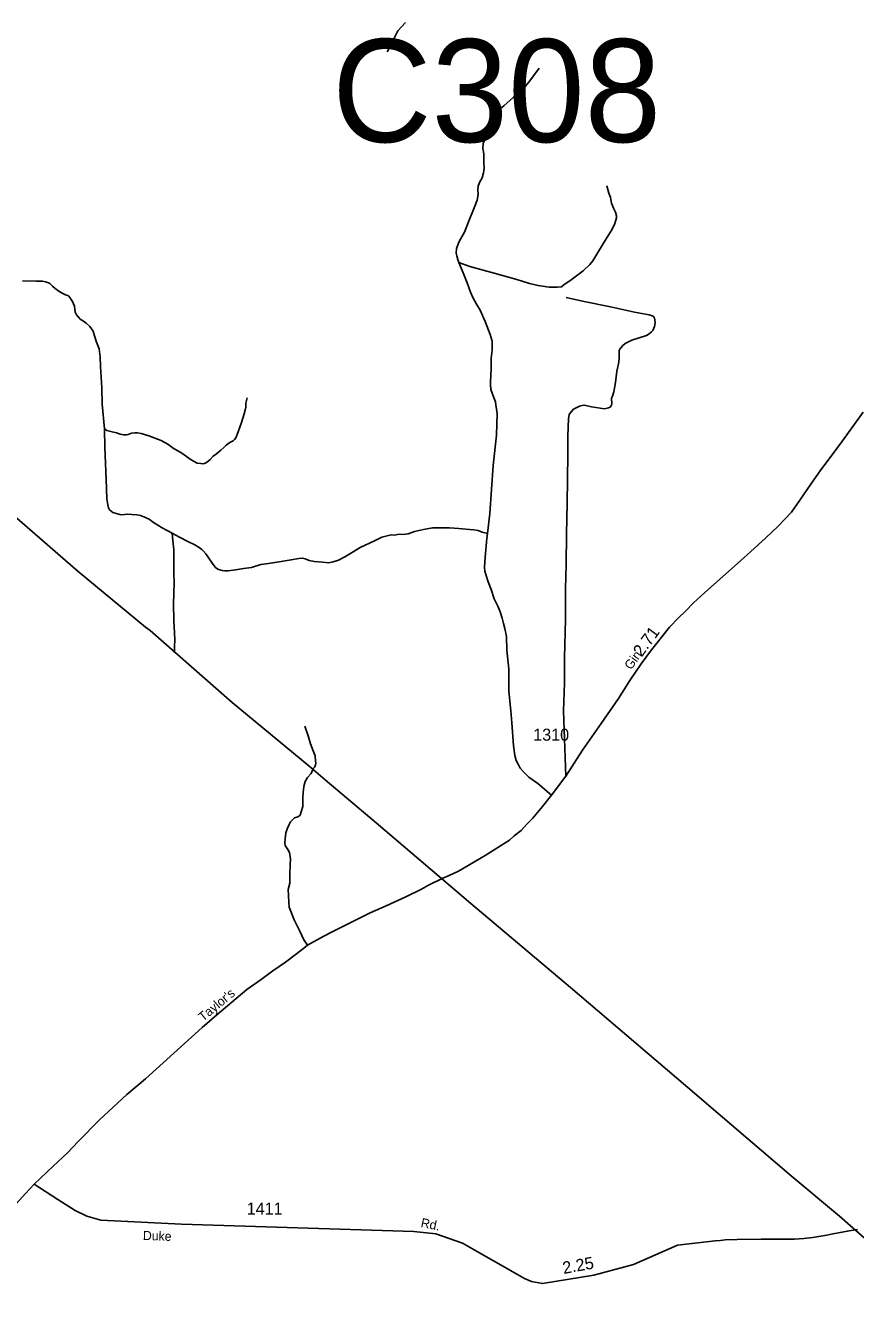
# Model space of a CAD drawing. Extents: x 2220236 to 2384410, y 720751 to 894131.
# Drawn here: x 2286237 to 2294830, y 842564 to 855915 of the extents above; entities that cross this region are included whole.
import ezdxf

# ---------------------------------------------------------------- set-up
doc = ezdxf.new("R2010")
doc.units = 0
doc.layers.add('Default', color=7, linetype='Continuous')

msp = doc.modelspace()

# ---------------------------------------------------------------- linework, layer by layer
at = {"layer": 'Default'}
for points in [[(2289981, 855646), (2290044, 855767), (2290092, 855863), (2290170, 855950)], [(2291557, 855475), (2291460, 855343), (2291375, 855246), (2291290, 855174), (2291188, 855086), (2291121, 855029), (2291089, 855002), (2291071, 854977), (2291051, 854942), (2291037, 854892), (2291024, 854812), (2291002, 854760), (2290977, 854695), (2290972, 854645), (2290982, 854588), (2290984, 854496), (2290987, 854441), (2290979, 854391), (2290964, 854339), (2290939, 854292), (2290924, 854252), (2290920, 854214), (2290924, 854170), (2290922, 854145), (2290912, 854107), (2290882, 854030), (2290825, 853883), (2290783, 853778), (2290728, 853681), (2290708, 853634), (2290700, 853607), (2290695, 853559), (2290703, 853532), (2290713, 853494), (2290723, 853462)], [(2290723, 853462), (2290837, 853420), (2291089, 853350), (2291323, 853285), (2291455, 853245), (2291544, 853223), (2291661, 853205), (2291711, 853205), (2291744, 853205), (2291786, 853210), (2291813, 853230), (2291888, 853283), (2292012, 853377), (2292082, 853442), (2292110, 853480), (2292162, 853567), (2292259, 853726), (2292309, 853801), (2292341, 853866), (2292349, 853901), (2292356, 853925), (2292356, 853945), (2292346, 853983), (2292326, 854025), (2292306, 854077), (2292296, 854135), (2292279, 854182), (2292256, 854257)], [(2290723, 853462), (2290768, 853355), (2290810, 853250), (2290845, 853156), (2290867, 853098), (2290905, 853029), (2290943, 852969), (2290995, 852852), (2291048, 852715), (2291068, 852647), (2291068, 852555), (2291060, 852471), (2291058, 852363), (2291051, 852221), (2291051, 852199), (2291056, 852147), (2291088, 852054), (2291104, 852020), (2291108, 851988), (2291119, 851898), (2291114, 851673), (2291079, 851360), (2291046, 850861), (2291021, 850655)], [(2287051, 851738), (2287028, 851995), (2287026, 852164), (2287011, 852386), (2287008, 852483), (2286996, 852568), (2286971, 852638), (2286949, 852702), (2286934, 852752), (2286901, 852799), (2286861, 852834), (2286834, 852854), (2286802, 852874), (2286782, 852897), (2286764, 852919), (2286749, 852949), (2286740, 853009), (2286722, 853059), (2286695, 853101), (2286682, 853113), (2286672, 853121), (2286647, 853128), (2286615, 853146), (2286580, 853166), (2286540, 853191), (2286515, 853218), (2286498, 853233), (2286486, 853245), (2286471, 853253), (2286441, 853263), (2286410, 853268), (2286346, 853268), (2286202, 853273)], [(2291836, 853098), (2292004, 853062), (2292294, 853003), (2292545, 852947), (2292697, 852919), (2292727, 852911), (2292739, 852901), (2292751, 852885), (2292755, 852871), (2292758, 852837), (2292750, 852799), (2292732, 852759), (2292720, 852745), (2292697, 852723), (2292669, 852706), (2292515, 852659), (2292448, 852624), (2292418, 852598), (2292392, 852564), (2292384, 852550), (2292383, 852510), (2292383, 852464), (2292378, 852412), (2292360, 852336), (2292348, 852218), (2292328, 852123), (2292317, 852077), (2292305, 852055), (2292308, 851999), (2292306, 851983), (2292290, 851963), (2292274, 851955), (2292232, 851947), (2292098, 851965), (2292024, 851983), (2292002, 851982), (2291974, 851974), (2291912, 851942), (2291873, 851897), (2291867, 851887), (2291861, 851841), (2291853, 851667), (2291853, 851473), (2291845, 850965), (2291839, 850652), (2291835, 850330), (2291828, 850080), (2291827, 849764), (2291818, 849368), (2291817, 849106), (2291808, 848818), (2291831, 848141)], [(2288531, 852060), (2288518, 852005), (2288516, 851962), (2288511, 851933), (2288498, 851895), (2288471, 851803), (2288436, 851706), (2288414, 851646), (2288401, 851629), (2288384, 851614), (2288359, 851601), (2288339, 851591), (2288314, 851571), (2288289, 851546), (2288257, 851516), (2288212, 851479), (2288180, 851454), (2288147, 851422), (2288120, 851397), (2288103, 851387), (2288088, 851379), (2288065, 851377), (2288050, 851379), (2288013, 851384), (2287951, 851419), (2287854, 851487), (2287764, 851539), (2287707, 851581), (2287639, 851619), (2287513, 851666), (2287433, 851691), (2287393, 851698), (2287368, 851698), (2287333, 851693), (2287296, 851681), (2287279, 851678), (2287249, 851678), (2287214, 851683), (2287176, 851696), (2287132, 851706), (2287077, 851723), (2287051, 851738)], [(2286325, 843913), (2286521, 844099), (2286669, 844236), (2286780, 844354), (2287002, 844579), (2287283, 844840), (2287477, 845005), (2288064, 845534), (2288215, 845667), (2288528, 845928), (2288674, 846033), (2288797, 846122), (2288926, 846214), (2289042, 846300), (2289118, 846356), (2289156, 846388), (2289317, 846480), (2289418, 846530), (2289625, 846635), (2289805, 846723), (2289970, 846797), (2290174, 846891), (2290336, 846969), (2290410, 847011), (2290559, 847082), (2290624, 847109), (2290720, 847154), (2290998, 847319), (2291247, 847477), (2291296, 847520), (2291369, 847578), (2291427, 847643), (2291486, 847701), (2291589, 847826), (2291684, 847942), (2291831, 848141), (2292005, 848408), (2292197, 848684), (2292376, 848943), (2292495, 849132), (2292612, 849302), (2292710, 849436), (2292907, 849682), (2293000, 849779), (2293075, 849852), (2293155, 849937), (2293270, 850039), (2293646, 850373), (2293745, 850465), (2293904, 850609), (2294030, 850727), (2294170, 850874), (2294257, 850998), (2294371, 851165), (2294475, 851314), (2294580, 851457), (2294700, 851614), (2294912, 851910)], [(2287755, 850657), (2287651, 850714), (2287561, 850769), (2287514, 850802), (2287461, 850826), (2287427, 850839), (2287389, 850846), (2287337, 850851), (2287295, 850854), (2287225, 850849), (2287188, 850859), (2287140, 850871), (2287120, 850884), (2287103, 850901), (2287093, 850919), (2287086, 850951), (2287076, 851013), (2287071, 851218), (2287056, 851544), (2287051, 851738)], [(2286093, 850859), (2286778, 850262), (2287479, 849683), (2287524, 849649), (2288374, 848904), (2289168, 848247), (2289337, 848101), (2289867, 847656), (2290426, 847180), (2290849, 846820), (2291881, 845950), (2292556, 845374), (2293096, 844912), (2293719, 844382), (2294168, 843998), (2294668, 843579), (2294924, 843357), (2294964, 843320), (2295136, 843138), (2295239, 843027), (2295493, 842747), (2297095, 841044)], [(2287755, 850657), (2287830, 850617), (2287917, 850572), (2287989, 850535), (2288034, 850510), (2288061, 850488), (2288076, 850473), (2288104, 850443), (2288134, 850398), (2288178, 850333), (2288203, 850303), (2288226, 850286), (2288248, 850276), (2288271, 850271), (2288300, 850266), (2288333, 850266), (2288410, 850276), (2288492, 850291), (2288577, 850301), (2288671, 850333), (2288751, 850343), (2288863, 850361), (2288985, 850381), (2289067, 850395), (2289105, 850400), (2289132, 850393), (2289174, 850373), (2289227, 850363), (2289311, 850358), (2289378, 850351), (2289423, 850361), (2289476, 850378), (2289543, 850413), (2289630, 850465), (2289702, 850510), (2289849, 850577), (2289926, 850617), (2290021, 850640), (2290061, 850637), (2290103, 850647), (2290145, 850645), (2290200, 850650), (2290265, 850674), (2290359, 850697), (2290449, 850712), (2290546, 850712), (2290628, 850712), (2290725, 850707), (2290835, 850694), (2290880, 850692), (2290924, 850684), (2290966, 850669), (2291021, 850655)], [(2287755, 850657), (2287759, 850580), (2287771, 850485), (2287771, 850366), (2287771, 850234), (2287774, 850149), (2287771, 850034), (2287769, 849925), (2287771, 849748), (2287776, 849628), (2287781, 849546), (2287779, 849491), (2287779, 849416)], [(2291021, 850655), (2291014, 850602), (2290997, 850408), (2290989, 850306), (2290994, 850263), (2291004, 850229), (2291029, 850154), (2291059, 850074), (2291091, 849977), (2291129, 849900), (2291151, 849842), (2291171, 849778), (2291186, 849722), (2291201, 849668), (2291216, 849588), (2291221, 849446), (2291241, 849250), (2291241, 849020), (2291263, 848816), (2291273, 848691), (2291289, 848459), (2291305, 848355), (2291318, 848303), (2291338, 848263), (2291360, 848223), (2291395, 848186), (2291450, 848131), (2291542, 848064), (2291684, 847942)], [(2289128, 848659), (2289161, 848557), (2289186, 848475), (2289215, 848403), (2289235, 848350), (2289240, 848300), (2289243, 848275), (2289238, 848256), (2289230, 848238), (2289218, 848221), (2289208, 848201), (2289193, 848168), (2289156, 848126), (2289133, 848086), (2289118, 848031), (2289111, 847969), (2289106, 847914), (2289108, 847867), (2289106, 847825), (2289091, 847770), (2289078, 847737), (2289061, 847720), (2289044, 847715), (2289021, 847707), (2288999, 847688), (2288981, 847668), (2288961, 847633), (2288947, 847600), (2288932, 847551), (2288924, 847491), (2288922, 847448), (2288924, 847421), (2288939, 847399), (2288959, 847371), (2288969, 847346), (2288976, 847306), (2288979, 847277), (2288976, 847232), (2288971, 847115), (2288974, 847032), (2288956, 846965), (2288959, 846908), (2288961, 846831), (2288964, 846781), (2288979, 846748), (2289019, 846651), (2289076, 846532), (2289118, 846444), (2289156, 846388)], [(2284687, 842410), (2284748, 842478), (2284790, 842518), (2284839, 842559), (2284919, 842614), (2285016, 842689), (2285106, 842753), (2285175, 842808), (2285260, 842879), (2285379, 842974), (2285629, 843194), (2285784, 843339), (2286102, 843672), (2286235, 843814), (2286325, 843913)], [(2286325, 843913), (2286569, 843754), (2286748, 843638), (2286868, 843580), (2287015, 843538), (2287849, 843497), (2290258, 843420), (2290485, 843399), (2290761, 843302), (2291403, 842935), (2291478, 842902), (2291589, 842882), (2292122, 842970), (2292532, 843081), (2292990, 843279), (2293378, 843326), (2293433, 843330), (2293484, 843334), (2293607, 843339), (2293854, 843342), (2294201, 843342), (2294297, 843350), (2294392, 843360), (2294536, 843384), (2294599, 843397), (2294677, 843412), (2294748, 843424), (2294854, 843442)]]:
    msp.add_lwpolyline(points, dxfattribs=at)

# ---------------------------------------------------------------- texts
for s, height, p in [('C308', 1066.3, (2289411, 854710)), ('1310', 125, (2291494, 848507)), ('1411', 125, (2288526, 843597))]:
    msp.add_text(s, height=height, dxfattribs=at).set_placement(p)
for s, height, rotation, p in [('2.71', 125, 53.822, (2292619, 849369)), ('Gin', 95, 54.6033, (2292508, 849235)), ("Taylor's", 95, 39.7478, (2288074, 845593)), ('Rd.', 95, 348.7106, (2290324, 843469)), ('Duke', 95, 357.9973, (2287449, 843334)), ('2.25', 125, 10.3482, (2291810, 842981))]:
    msp.add_text(s, height=height, rotation=rotation, dxfattribs=at).set_placement(p)

doc.saveas('drawing.dxf')
